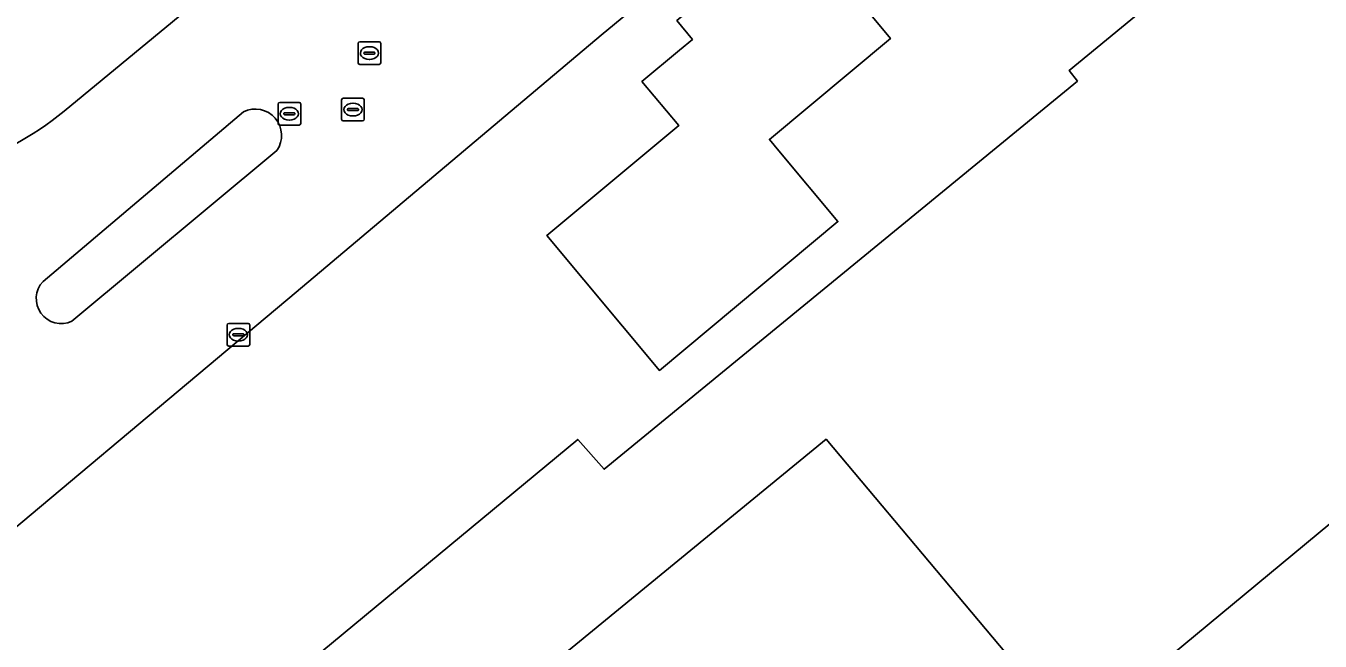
# Model space of a CAD drawing. Extents: x 156141 to 158132, y 385651 to 388333.
# Drawn here: x 157235.4 to 157292.5, y 386775.7 to 386802.8 of the extents above; entities that cross this region are included whole.
import ezdxf

# ---------------------------------------------------------------- set-up
doc = ezdxf.new("R2010")
doc.units = 0
for name, color, linetype in [('IMGEO_Erf', 7, 'Continuous'), ('IMGEO_Kolk', 7, 'Continuous'), ('IMGEO_Pand', 7, 'Continuous'), ('IMGEO_Rijbaan_lokaal_open', 7, 'Continuous'), ('IMGEO_Rioolput', 7, 'Continuous'), ('IMGEO_Verkeerseiland_groen', 7, 'Continuous')]:
    doc.layers.add(name, color=color, linetype=linetype)

msp = doc.modelspace()

# ---------------------------------------------------------------- linework, layer by layer
at = {"layer": 'IMGEO_Erf'}
for points in [[(157237.118, 386799.093), (157248.353, 386808.358), (157264.413, 386821.748), (157282.228, 386836.48), (157291.654, 386844.365)], [(157303.944, 386838.043), (157260.804, 386802.441), (157247.357, 386791.106), (157230.441, 386776.945)], [(157114.023, 386663.979), (157259.773, 386784.618), (157260.929, 386783.305), (157281.807, 386800.414), (157281.443, 386800.885), (157311.021, 386825.181), (157325.553, 386807.937), (157281.685, 386771.578), (157270.722, 386784.625), (157193.85, 386721.615)]]:
    msp.add_lwpolyline(points, dxfattribs=at)
msp.add_lwpolyline([(157263.368, 386787.664), (157258.41, 386793.612), (157264.222, 386798.454), (157262.602, 386800.395), (157264.258, 386801.776), (157264.827, 386802.25), (157264.141, 386803.081), (157266.748, 386805.24), (157268.067, 386803.645), (157270.66, 386805.79), (157273.559, 386802.293), (157268.222, 386797.846), (157268.637, 386797.348), (157271.24, 386794.222)], close=True, dxfattribs=at)
msp.add_arc((157229.028, 386808.783), 12.623, 285.3281, 309.8566, dxfattribs=at)
at = {"layer": 'IMGEO_Kolk'}
for p, q in [((157244.303, 386788.81), (157244.303, 386789.662)), ((157244.378, 386789.736), (157245.23, 386789.736)), ((157244.791, 386789.516), (157244.816, 386789.516)), ((157245.304, 386789.662), (157245.304, 386788.81)), ((157245.23, 386788.736), (157244.378, 386788.736)), ((157244.562, 386789.23), (157244.562, 386789.242)), ((157245, 386789.193), (157244.602, 386789.193)), ((157244.605, 386789.279), (157245.003, 386789.279)), ((157244.814, 386788.956), (157244.789, 386788.956)), ((157245.046, 386789.242), (157245.046, 386789.23))]:
    msp.add_line(p, q, dxfattribs=at)
for points in [[(157244.303, 386788.81), (157244.303, 386789.662)], [(157244.378, 386789.736), (157245.23, 386789.736)], [(157245.304, 386789.662), (157245.304, 386788.81)], [(157245.23, 386788.736), (157244.378, 386788.736)]]:
    msp.add_lwpolyline(points, dxfattribs=at)
for centre, radius, start, end in [((157244.38, 386789.66), 0.0765, 91.552, 178.448), ((157244.38, 386789.66), 0.0765, 91.552, 178.448), ((157245.228, 386789.66), 0.0765, 1.552, 88.448), ((157245.228, 386789.66), 0.0765, 1.552, 88.448), ((157244.38, 386788.812), 0.0765, 181.552, 268.448), ((157244.38, 386788.812), 0.0765, 181.552, 268.448), ((157244.602, 386789.239), 0.0403, 85.8775, 175.7526), ((157244.599, 386789.229), 0.0366, 178.938, 274.7102), ((157245.003, 386789.236), 0.043, 264.8664, 352.4533), ((157245.007, 386789.241), 0.0386, 1.7309, 96.639), ((157245.228, 386788.812), 0.0765, 271.552, 358.448), ((157245.228, 386788.812), 0.0765, 271.552, 358.448)]:
    msp.add_arc(centre, radius, start, end, dxfattribs=at)
for centre, major_axis, ratio, start_param, end_param in [((157244.79, 386789.236), (-0.387, 0.002), 0.722429, 4.712389, 7.853982), ((157244.815, 386789.236), (-0.39, 0.002), 0.717154, 1.570796, 4.712389)]:
    msp.add_ellipse(centre, major_axis=major_axis, ratio=ratio, start_param=start_param, end_param=end_param, dxfattribs=at)
at = {"layer": 'IMGEO_Pand'}
msp.add_lwpolyline([(157268.222, 386797.846), (157273.559, 386802.293), (157270.66, 386805.79), (157268.067, 386803.645), (157266.748, 386805.24), (157264.141, 386803.081), (157264.827, 386802.25), (157264.258, 386801.776), (157262.602, 386800.395), (157264.222, 386798.454), (157258.41, 386793.612), (157263.368, 386787.664), (157271.24, 386794.222), (157268.637, 386797.348)], close=True, dxfattribs=at)
at = {"layer": 'IMGEO_Rijbaan_lokaal_open'}
for points in [[(157295.52, 386847.42), (157292.281, 386844.89), (157291.654, 386844.365), (157282.228, 386836.48), (157264.413, 386821.748), (157248.353, 386808.358), (157237.118, 386799.093)], [(157230.441, 386776.945), (157247.357, 386791.106), (157260.804, 386802.441), (157303.944, 386838.043)], [(157193.85, 386721.615), (157270.722, 386784.625), (157281.685, 386771.578), (157325.553, 386807.937), (157311.021, 386825.181), (157281.443, 386800.885), (157281.807, 386800.414), (157260.929, 386783.305), (157259.773, 386784.618), (157114.023, 386663.979)], [(157236.19, 386791.585), (157245.027, 386799.065)], [(157246.497, 386797.352), (157237.461, 386789.829)]]:
    msp.add_lwpolyline(points, dxfattribs=at)
for centre, radius, start, end in [((157229.028, 386808.783), 12.623, 285.3281, 309.8566), ((157245.544, 386798.021), 1.165, 324.9311, 116.3376), ((157236.994, 386790.829), 1.104, 136.7305, 295.0639)]:
    msp.add_arc(centre, radius, start, end, dxfattribs=at)
at = {"layer": 'IMGEO_Rioolput'}
for p, q in [((157250.084, 386801.223), (157250.084, 386802.075)), ((157250.159, 386802.149), (157251.011, 386802.149)), ((157250.572, 386801.929), (157250.597, 386801.929)), ((157251.085, 386802.075), (157251.085, 386801.223)), ((157250.343, 386801.643), (157250.343, 386801.655)), ((157250.781, 386801.606), (157250.383, 386801.606)), ((157250.386, 386801.692), (157250.784, 386801.692)), ((157250.595, 386801.369), (157250.57, 386801.369)), ((157250.827, 386801.655), (157250.827, 386801.643)), ((157251.011, 386801.149), (157250.159, 386801.149)), ((157249.357, 386798.734), (157249.357, 386799.586)), ((157249.432, 386799.66), (157250.284, 386799.66)), ((157250.358, 386799.586), (157250.358, 386798.734)), ((157246.552, 386798.55), (157246.552, 386799.402)), ((157246.627, 386799.476), (157247.479, 386799.476)), ((157246.854, 386799.019), (157247.252, 386799.019)), ((157247.04, 386799.256), (157247.065, 386799.256)), ((157247.553, 386799.402), (157247.553, 386798.55)), ((157249.616, 386799.154), (157249.616, 386799.166)), ((157250.054, 386799.117), (157249.656, 386799.117)), ((157249.659, 386799.203), (157250.057, 386799.203)), ((157249.845, 386799.44), (157249.87, 386799.44)), ((157250.1, 386799.166), (157250.1, 386799.154)), ((157247.479, 386798.476), (157246.627, 386798.476)), ((157246.811, 386798.97), (157246.811, 386798.982)), ((157247.249, 386798.933), (157246.851, 386798.933)), ((157247.063, 386798.696), (157247.038, 386798.696)), ((157247.295, 386798.982), (157247.295, 386798.97)), ((157250.284, 386798.66), (157249.432, 386798.66)), ((157249.868, 386798.88), (157249.843, 386798.88))]:
    msp.add_line(p, q, dxfattribs=at)
for points in [[(157250.084, 386801.223), (157250.084, 386802.075)], [(157250.159, 386802.149), (157251.011, 386802.149)], [(157251.085, 386802.075), (157251.085, 386801.223)], [(157251.011, 386801.149), (157250.159, 386801.149)], [(157249.357, 386798.734), (157249.357, 386799.586)], [(157249.432, 386799.66), (157250.284, 386799.66)], [(157250.358, 386799.586), (157250.358, 386798.734)], [(157246.552, 386798.55), (157246.552, 386799.402)], [(157246.627, 386799.476), (157247.479, 386799.476)], [(157247.553, 386799.402), (157247.553, 386798.55)], [(157247.479, 386798.476), (157246.627, 386798.476)], [(157250.284, 386798.66), (157249.432, 386798.66)]]:
    msp.add_lwpolyline(points, dxfattribs=at)
for centre, radius, start, end in [((157250.161, 386802.073), 0.0765, 91.552, 178.448), ((157250.161, 386802.073), 0.0765, 91.552, 178.448), ((157251.009, 386802.073), 0.0765, 1.552, 88.448), ((157251.009, 386802.073), 0.0765, 1.552, 88.448), ((157250.383, 386801.652), 0.0403, 85.8775, 175.7526), ((157250.38, 386801.642), 0.0366, 178.938, 274.7102), ((157250.784, 386801.649), 0.043, 264.8664, 352.4533), ((157250.788, 386801.654), 0.0386, 1.7309, 96.639), ((157250.161, 386801.225), 0.0765, 181.552, 268.448), ((157250.161, 386801.225), 0.0765, 181.552, 268.448), ((157251.009, 386801.225), 0.0765, 271.552, 358.448), ((157251.009, 386801.225), 0.0765, 271.552, 358.448), ((157249.434, 386799.584), 0.0765, 91.552, 178.448), ((157249.434, 386799.584), 0.0765, 91.552, 178.448), ((157250.282, 386799.584), 0.0765, 1.552, 88.448), ((157250.282, 386799.584), 0.0765, 1.552, 88.448), ((157246.629, 386799.4), 0.0765, 91.552, 178.448), ((157246.629, 386799.4), 0.0765, 91.552, 178.448), ((157246.851, 386798.979), 0.0403, 85.8775, 175.7526), ((157247.256, 386798.981), 0.0386, 1.7309, 96.639), ((157247.477, 386799.4), 0.0765, 1.552, 88.448), ((157247.477, 386799.4), 0.0765, 1.552, 88.448), ((157249.656, 386799.163), 0.0403, 85.8775, 175.7526), ((157249.653, 386799.153), 0.0366, 178.938, 274.7102), ((157250.057, 386799.16), 0.043, 264.8664, 352.4533), ((157250.061, 386799.165), 0.0386, 1.7309, 96.639), ((157246.629, 386798.552), 0.0765, 181.552, 268.448), ((157246.629, 386798.552), 0.0765, 181.552, 268.448), ((157246.848, 386798.969), 0.0366, 178.938, 274.7102), ((157247.252, 386798.976), 0.043, 264.8664, 352.4533), ((157247.477, 386798.552), 0.0765, 271.552, 358.448), ((157247.477, 386798.552), 0.0765, 271.552, 358.448), ((157249.434, 386798.736), 0.0765, 181.552, 268.448), ((157249.434, 386798.736), 0.0765, 181.552, 268.448), ((157250.282, 386798.736), 0.0765, 271.552, 358.448), ((157250.282, 386798.736), 0.0765, 271.552, 358.448)]:
    msp.add_arc(centre, radius, start, end, dxfattribs=at)
for centre, major_axis, ratio, start_param, end_param in [((157250.571, 386801.649), (-0.387, 0.002), 0.722429, 4.712389, 7.853982), ((157250.596, 386801.649), (-0.39, 0.002), 0.717154, 1.570796, 4.712389), ((157247.039, 386798.976), (-0.387, 0.002), 0.722429, 4.712389, 7.853982), ((157247.064, 386798.976), (-0.39, 0.002), 0.717154, 1.570796, 4.712389), ((157249.844, 386799.16), (-0.387, 0.002), 0.722429, 4.712389, 7.853982), ((157249.869, 386799.16), (-0.39, 0.002), 0.717154, 1.570796, 4.712389)]:
    msp.add_ellipse(centre, major_axis=major_axis, ratio=ratio, start_param=start_param, end_param=end_param, dxfattribs=at)
at = {"layer": 'IMGEO_Verkeerseiland_groen'}
for points in [[(157245.027, 386799.065), (157236.19, 386791.585)], [(157237.461, 386789.829), (157246.497, 386797.352)]]:
    msp.add_lwpolyline(points, dxfattribs=at)
for centre, radius, start, end in [((157245.544, 386798.021), 1.165, 324.9311, 116.3376), ((157236.994, 386790.829), 1.104, 136.7305, 295.0639)]:
    msp.add_arc(centre, radius, start, end, dxfattribs=at)

doc.saveas('drawing.dxf')
